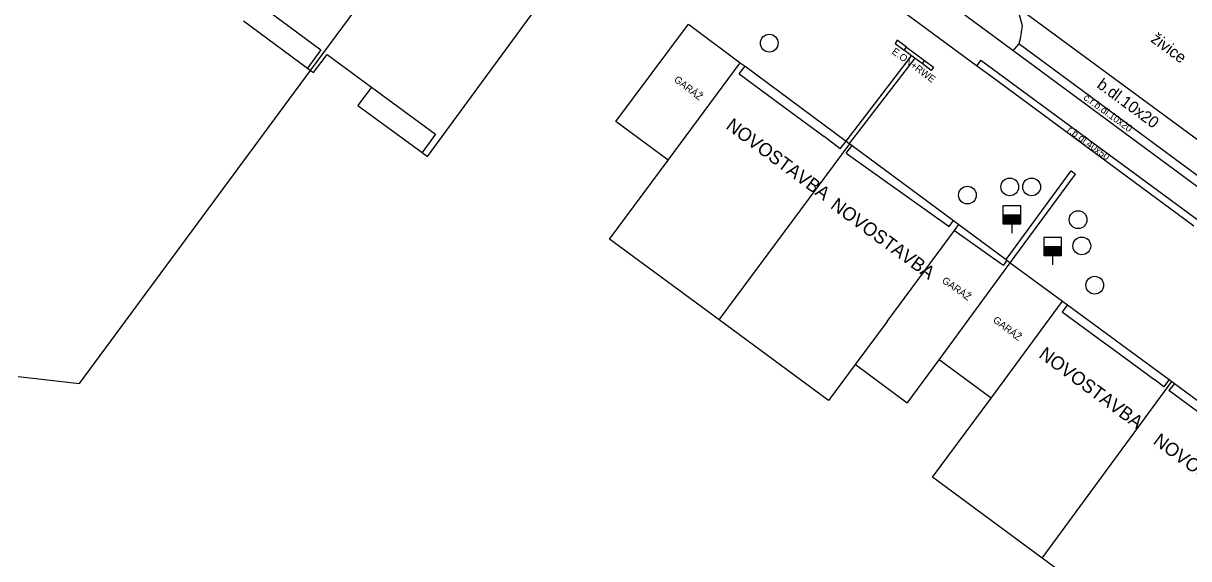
# Model space of a CAD drawing. Extents: x -598233 to -596890, y -1157848 to -1156431.
# Drawn here: x -597653.4 to -597587.9, y -1156783 to -1156752.9 of the extents above; entities that cross this region are included whole.
import ezdxf

# ---------------------------------------------------------------- set-up
doc = ezdxf.new("R2010")
doc.units = 0
for name, color, linetype in [('Level 10', 7, 'Continuous'), ('Level 11', 7, 'Continuous'), ('Level 24', 7, 'Continuous'), ('Level 27', 7, 'Continuous'), ('Level 28', 7, 'Continuous'), ('Level 40', 7, 'Continuous'), ('Level 41', 7, 'Continuous'), ('Level 5', 7, 'Continuous'), ('Level 6', 7, 'Continuous'), ('Level 7', 7, 'Continuous')]:
    doc.layers.add(name, color=color, linetype=linetype)

msp = doc.modelspace()

# ---------------------------------------------------------------- linework, layer by layer
at = {"layer": 'Level 10'}
msp.add_lwpolyline([(-597583.74, -1156762.16), (-597597.98, -1156751.67)], dxfattribs=at)
at = {"layer": 'Level 11'}
for points in [[(-597597.81, -1156754.41), (-597604.74, -1156749.29)], [(-597599.05, -1156755.86), (-597599.85, -1156755.27), (-597605.83, -1156750.84)], [(-597597.98, -1156751.67), (-597597.5, -1156752.27), (-597597.3, -1156753), (-597597.41, -1156753.76), (-597597.47, -1156754.04), (-597597.74, -1156754.33), (-597597.81, -1156754.41)], [(-597586.63, -1156762.68), (-597597.81, -1156754.41)], [(-597586.31, -1156762.3), (-597597.47, -1156754.04)], [(-597603.33, -1156754.85), (-597607.02, -1156759.64)], [(-597599.62, -1156754.96), (-597599.85, -1156755.27)], [(-597599.62, -1156754.96), (-597586.63, -1156764.52)], [(-597587.64, -1156764.29), (-597599.05, -1156755.86)], [(-597597.96, -1156766.36), (-597594.3, -1156761.37)]]:
    msp.add_lwpolyline(points, dxfattribs=at)
at = {"layer": 'Level 24'}
for points in [[(-597603.8, -1156754.22), (-597604.31, -1156753.84), (-597604.44, -1156754.02), (-597603.93, -1156754.4)], [(-597602.78, -1156754.97), (-597602.92, -1156755.15), (-597603.33, -1156754.85), (-597603.52, -1156754.71), (-597603.93, -1156754.4), (-597603.8, -1156754.22)], [(-597603.8, -1156754.22), (-597602.78, -1156754.97)], [(-597602.78, -1156754.97), (-597602.27, -1156755.35), (-597602.4, -1156755.53), (-597602.92, -1156755.15)]]:
    msp.add_lwpolyline(points, dxfattribs=at)
at = {"layer": 'Level 27'}
for centre in [(-597611.51, -1156754), (-597597.99, -1156762.09), (-597596.76, -1156762.09), (-597600.37, -1156762.55), (-597594.15, -1156763.93), (-597593.94, -1156765.41), (-597593.21, -1156767.62)]:
    msp.add_circle(centre, 0.5, dxfattribs=at)
at = {"layer": 'Level 28'}
for p, q in [((-597598.37, -1156763.66), (-597597.37, -1156763.66)), ((-597598.37, -1156763.71), (-597597.37, -1156763.71)), ((-597598.37, -1156763.76), (-597597.37, -1156763.76)), ((-597598.37, -1156763.81), (-597597.37, -1156763.81)), ((-597598.37, -1156763.86), (-597597.37, -1156763.86)), ((-597598.37, -1156763.91), (-597597.37, -1156763.91)), ((-597598.37, -1156763.96), (-597597.37, -1156763.96)), ((-597598.37, -1156764.01), (-597597.37, -1156764.01)), ((-597598.37, -1156764.06), (-597597.37, -1156764.06)), ((-597598.37, -1156764.11), (-597597.37, -1156764.11)), ((-597597.87, -1156764.16), (-597597.87, -1156764.69)), ((-597596.08, -1156765.44), (-597595.08, -1156765.44)), ((-597596.08, -1156765.49), (-597595.08, -1156765.49)), ((-597596.08, -1156765.54), (-597595.08, -1156765.54)), ((-597596.08, -1156765.59), (-597595.08, -1156765.59)), ((-597596.08, -1156765.64), (-597595.08, -1156765.64)), ((-597596.08, -1156765.69), (-597595.08, -1156765.69)), ((-597596.08, -1156765.74), (-597595.08, -1156765.74)), ((-597596.08, -1156765.79), (-597595.08, -1156765.79)), ((-597596.08, -1156765.84), (-597595.08, -1156765.84)), ((-597596.08, -1156765.89), (-597595.08, -1156765.89)), ((-597595.58, -1156765.94), (-597595.58, -1156766.47))]:
    msp.add_line(p, q, dxfattribs=at)
for points in [[(-597598.37, -1156764.16), (-597597.37, -1156764.16), (-597597.37, -1156763.16), (-597598.37, -1156763.16)], [(-597596.08, -1156765.94), (-597595.08, -1156765.94), (-597595.08, -1156764.94), (-597596.08, -1156764.94)]]:
    msp.add_lwpolyline(points, close=True, dxfattribs=at)
at = {"layer": 'Level 5'}
for points in [[(-597637.3, -1156755.53), (-597629.77, -1156745.33)], [(-597642.82, -1156749.86), (-597640.31, -1156751.72), (-597636.71, -1156754.37)], [(-597630.73, -1156760.38), (-597623.24, -1156750.15)], [(-597641.07, -1156752.75), (-597637.47, -1156755.4)], [(-597620.14, -1156758.41), (-597616.05, -1156752.94)], [(-597616.05, -1156752.94), (-597613.14, -1156755.1)], [(-597636.71, -1156754.37), (-597637.47, -1156755.4)], [(-597637.13, -1156755.66), (-597636.37, -1156754.63)], [(-597636.37, -1156754.63), (-597633.87, -1156756.47), (-597630.28, -1156759.12)], [(-597637.47, -1156755.4), (-597637.3, -1156755.53), (-597637.13, -1156755.66)], [(-597617.2, -1156760.58), (-597613.14, -1156755.1)], [(-597613.2, -1156755.73), (-597612.87, -1156755.3)], [(-597613.14, -1156755.1), (-597612.87, -1156755.3), (-597607.19, -1156759.52), (-597607.02, -1156759.64), (-597606.98, -1156759.67), (-597606.85, -1156759.76), (-597601.16, -1156763.98), (-597600.85, -1156764.21)], [(-597613.2, -1156755.73), (-597610.62, -1156757.63)], [(-597633.87, -1156756.47), (-597634.63, -1156757.51)], [(-597634.63, -1156757.51), (-597631.03, -1156760.16)], [(-597610.62, -1156757.63), (-597608.43, -1156759.26)], [(-597617.2, -1156760.58), (-597620.14, -1156758.41)], [(-597630.28, -1156759.12), (-597631.03, -1156760.16)], [(-597607.52, -1156759.95), (-597608.43, -1156759.26)], [(-597607.52, -1156759.95), (-597607.19, -1156759.52)], [(-597631.03, -1156760.16), (-597630.73, -1156760.38)], [(-597614.33, -1156769.57), (-597606.98, -1156759.67)], [(-597607.18, -1156760.19), (-597606.85, -1156759.76)], [(-597607.18, -1156760.19), (-597601.4, -1156764.32)], [(-597620.49, -1156765.03), (-597617.2, -1156760.58)], [(-597604.89, -1156769.66), (-597601.1, -1156764.54), (-597600.85, -1156764.21)], [(-597601.4, -1156764.32), (-597601.16, -1156763.98)], [(-597600.85, -1156764.21), (-597598.2, -1156766.18), (-597598.15, -1156766.22), (-597597.96, -1156766.36)], [(-597601.1, -1156764.54), (-597600.96, -1156764.63)], [(-597600.96, -1156764.63), (-597598.51, -1156766.38)], [(-597608.17, -1156774.11), (-597614.33, -1156769.57), (-597620.49, -1156765.03)], [(-597601.96, -1156771.82), (-597597.96, -1156766.36)], [(-597598.51, -1156766.38), (-597598.35, -1156766.5)], [(-597598.15, -1156766.22), (-597598.35, -1156766.5)], [(-597597.96, -1156766.36), (-597595.03, -1156768.52)], [(-597599.04, -1156773.97), (-597595.03, -1156768.52)], [(-597594.75, -1156768.73), (-597595.04, -1156769.11)], [(-597595.03, -1156768.52), (-597594.75, -1156768.73), (-597589.02, -1156772.93), (-597588.87, -1156773.04), (-597588.73, -1156773.15), (-597582.99, -1156777.38), (-597582.7, -1156777.59)], [(-597595.04, -1156769.11), (-597592.85, -1156770.73)], [(-597604.89, -1156769.66), (-597606.68, -1156772.09), (-597608.17, -1156774.11)], [(-597592.85, -1156770.73), (-597592.46, -1156771.02)], [(-597592.46, -1156771.02), (-597589.84, -1156772.95)], [(-597603.75, -1156774.25), (-597606.68, -1156772.09)], [(-597603.75, -1156774.25), (-597601.96, -1156771.82)], [(-597599.04, -1156773.97), (-597601.96, -1156771.82)], [(-597596.17, -1156782.97), (-597588.87, -1156773.04)], [(-597589.33, -1156773.33), (-597589.84, -1156772.95)], [(-597589.02, -1156772.93), (-597589.33, -1156773.33)], [(-597588.73, -1156773.15), (-597589.04, -1156773.55)], [(-597602.33, -1156778.43), (-597599.04, -1156773.97)], [(-597583.29, -1156777.78), (-597589.04, -1156773.55)], [(-597590.01, -1156787.51), (-597596.17, -1156782.97), (-597602.33, -1156778.43)]]:
    msp.add_lwpolyline(points, dxfattribs=at)
at = {"layer": 'Level 6'}
for points in [[(-597610.62, -1156757.63), (-597608.43, -1156759.26)], [(-597600.96, -1156764.63), (-597598.51, -1156766.38)], [(-597595.04, -1156769.11), (-597592.85, -1156770.73)], [(-597592.46, -1156771.02), (-597589.84, -1156772.95)]]:
    msp.add_lwpolyline(points, dxfattribs=at)
at = {"layer": 'Level 7'}
for points in [[(-597607.19, -1156759.52), (-597603.52, -1156754.71)], [(-597650.29, -1156773.15), (-597637.3, -1156755.53)], [(-597598.2, -1156766.18), (-597594.54, -1156761.19)], [(-597594.54, -1156761.19), (-597594.3, -1156761.37)], [(-597653.73, -1156772.76), (-597650.29, -1156773.15)]]:
    msp.add_lwpolyline(points, dxfattribs=at)

# ---------------------------------------------------------------- texts
at = {"layer": 'Level 40'}
for s, height, rotation, p in [('živice', 0.65, 323.603543, (-597590.11, -1156753.88)), ('b.dl.10x20', 0.65, 323.603543, (-597593.14, -1156756.45)), ('č.r.b.dl.10x20', 0.4, 324, (-597593.88, -1156757.14)), ('r.b.dl.40x50', 0.4, 323.579312, (-597594.8, -1156758.96))]:
    msp.add_text(s, height=height, rotation=rotation, dxfattribs=at).set_placement(p)
at = {"layer": 'Level 41'}
for s, height, rotation, p in [('E.ON+RWE', 0.4, 323.601685, (-597604.66, -1156754.55)), ('GARÁŽ', 0.4, 322.363222, (-597616.9, -1156756.12)), ('NOVOSTAVBA', 0.75, 323.459988, (-597614, -1156758.77)), ('NOVOSTAVBA', 0.75, 323.730036, (-597608.12, -1156763.25)), ('GARÁŽ', 0.4, 324.571596, (-597601.84, -1156767.44)), ('GARÁŽ', 0.4, 322.498769, (-597598.97, -1156769.65)), ('NOVOSTAVBA', 0.75, 323.564834, (-597596.41, -1156771.64)), ('NOVOSTAVBA', 0.75, 323.669623, (-597589.98, -1156776.5))]:
    msp.add_text(s, height=height, rotation=rotation, dxfattribs=at).set_placement(p)

doc.saveas('drawing.dxf')
